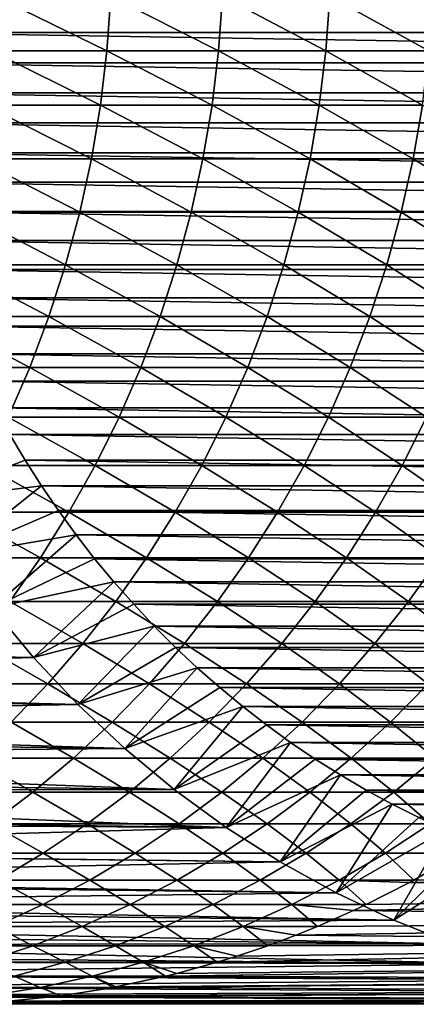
# Model space of a CAD drawing. Header units: metres. Extents: x -24 to 236, y -24 to 24.
# Tile 310 of 316: x 221.06 to 224.42, y -9 to -0.66. Entities that reach past the tile are written whole.
import ezdxf

# ---------------------------------------------------------------- set-up
doc = ezdxf.new("R2010")
doc.units = ezdxf.units.M
doc.layers.add('solid_10392024', color=7, linetype='CONTINUOUS')

msp = doc.modelspace()

# ---------------------------------------------------------------- linework, layer by layer
at = {"layer": 'solid_10392024'}
for points in [[(220.822815, -0.925854, 317.13382), (221.802673, -0.925853, 314.815216), (220.855713, -0.463311, 317.14801)], [(221.802673, -0.925853, 314.815216), (221.835785, -0.46331, 314.828857), (220.855713, -0.463311, 317.14801)], [(221.802673, -0.925853, 314.815216), (222.746979, -0.925851, 312.473022), (221.835785, -0.46331, 314.828857)], [(222.746979, -0.925851, 312.473022), (222.780319, -0.463309, 312.486115), (221.835785, -0.46331, 314.828857)], [(222.746979, -0.925851, 312.473022), (223.655426, -0.92585, 310.108063), (222.780319, -0.463309, 312.486115)], [(223.655426, -0.92585, 310.108063), (223.68898, -0.463309, 310.120605), (222.780319, -0.463309, 312.486115)], [(223.655426, -0.92585, 310.108063), (224.52771, -0.925851, 307.721252), (223.68898, -0.463309, 310.120605)], [(224.52771, -0.925851, 307.721252), (224.561462, -0.463309, 307.733246), (223.68898, -0.463309, 310.120605)], [(235.749664, -0.771635, 262.614258), (219.90744, -0.771635, 258.664337), (219.887833, -0.514985, 258.659454)], [(235.769272, -0.514985, 262.619141), (235.749664, -0.771635, 262.614258), (219.887833, -0.514985, 258.659454)], [(235.722229, -1.027746, 262.607422), (219.934875, -1.027746, 258.671204), (219.90744, -0.771635, 258.664337)], [(235.749664, -0.771635, 262.614258), (235.722229, -1.027746, 262.607422), (219.90744, -0.771635, 258.664337)], [(220.768097, -1.385937, 317.110199), (221.747559, -1.385935, 314.792542), (220.822815, -0.925854, 317.13382)], [(221.747559, -1.385935, 314.792542), (221.802673, -0.925853, 314.815216), (220.822815, -0.925854, 317.13382)], [(221.747559, -1.385935, 314.792542), (222.691498, -1.385933, 312.451263), (221.802673, -0.925853, 314.815216)], [(222.691498, -1.385933, 312.451263), (222.746979, -0.925851, 312.473022), (221.802673, -0.925853, 314.815216)], [(222.691498, -1.385933, 312.451263), (223.599594, -1.385931, 310.087219), (222.746979, -0.925851, 312.473022)], [(223.599594, -1.385931, 310.087219), (223.655426, -0.92585, 310.108063), (222.746979, -0.925851, 312.473022)], [(223.599594, -1.385931, 310.087219), (224.471542, -1.385932, 307.701324), (223.655426, -0.92585, 310.108063)], [(224.471542, -1.385932, 307.701324), (224.52771, -0.925851, 307.721252), (223.655426, -0.92585, 310.108063)], [(235.687027, -1.282684, 262.598633), (219.970078, -1.282684, 258.679962), (219.934875, -1.027746, 258.671204)], [(235.722229, -1.027746, 262.607422), (235.687027, -1.282684, 262.598633), (219.934875, -1.027746, 258.671204)], [(235.644043, -1.536533, 262.587921), (220.013062, -1.536533, 258.690674), (219.970078, -1.282684, 258.679962)], [(235.687027, -1.282684, 262.598633), (235.644043, -1.536533, 262.587921), (219.970078, -1.282684, 258.679962)], [(220.691666, -1.842338, 317.07724), (221.670593, -1.842335, 314.760864), (220.768097, -1.385937, 317.110199)], [(221.670593, -1.842335, 314.760864), (221.747559, -1.385935, 314.792542), (220.768097, -1.385937, 317.110199)], [(221.670593, -1.842335, 314.760864), (222.614014, -1.842332, 312.420837), (221.747559, -1.385935, 314.792542)], [(222.614014, -1.842332, 312.420837), (222.691498, -1.385933, 312.451263), (221.747559, -1.385935, 314.792542)], [(222.614014, -1.842332, 312.420837), (223.521622, -1.84233, 310.058075), (222.691498, -1.385933, 312.451263)], [(223.521622, -1.84233, 310.058075), (223.599594, -1.385931, 310.087219), (222.691498, -1.385933, 312.451263)], [(223.521622, -1.84233, 310.058075), (224.393112, -1.842331, 307.673462), (223.599594, -1.385931, 310.087219)], [(224.393112, -1.842331, 307.673462), (224.471542, -1.385932, 307.701324), (223.599594, -1.385931, 310.087219)], [(224.393112, -1.842331, 307.673462), (225.228226, -1.842334, 305.267853), (224.471542, -1.385932, 307.701324)], [(235.593353, -1.788836, 262.575287), (220.063751, -1.788836, 258.703339), (220.013062, -1.536533, 258.690674)], [(235.644043, -1.536533, 262.587921), (235.593353, -1.788836, 262.575287), (220.013062, -1.536533, 258.690674)], [(235.535019, -2.039222, 262.56073), (220.122086, -2.039222, 258.717865), (220.063751, -1.788836, 258.703339)], [(235.593353, -1.788836, 262.575287), (235.535019, -2.039222, 262.56073), (220.063751, -1.788836, 258.703339)], [(220.59375, -2.293843, 317.035004), (221.571976, -2.29384, 314.720245), (220.691666, -1.842338, 317.07724)], [(221.571976, -2.29384, 314.720245), (221.670593, -1.842335, 314.760864), (220.691666, -1.842338, 317.07724)], [(221.571976, -2.29384, 314.720245), (222.51474, -2.293835, 312.381897), (221.670593, -1.842335, 314.760864)], [(222.51474, -2.293835, 312.381897), (222.614014, -1.842332, 312.420837), (221.670593, -1.842335, 314.760864)], [(222.51474, -2.293835, 312.381897), (223.421722, -2.293833, 310.020752), (222.614014, -1.842332, 312.420837)], [(223.421722, -2.293833, 310.020752), (223.521622, -1.84233, 310.058075), (222.614014, -1.842332, 312.420837)], [(223.421722, -2.293833, 310.020752), (224.292618, -2.293835, 307.637787), (223.521622, -1.84233, 310.058075)], [(224.292618, -2.293835, 307.637787), (224.393112, -1.842331, 307.673462), (223.521622, -1.84233, 310.058075)], [(224.292618, -2.293835, 307.637787), (225.127167, -2.293839, 305.233795), (224.393112, -1.842331, 307.673462)], [(225.127167, -2.293839, 305.233795), (225.228226, -1.842334, 305.267853), (224.393112, -1.842331, 307.673462)], [(235.469055, -2.287723, 262.544312), (220.188049, -2.287723, 258.734314), (220.122086, -2.039222, 258.717865)], [(235.535019, -2.039222, 262.56073), (235.469055, -2.287723, 262.544312), (220.122086, -2.039222, 258.717865)], [(235.395584, -2.533834, 262.52597), (220.26152, -2.533834, 258.752625), (220.188049, -2.287723, 258.734314)], [(235.469055, -2.287723, 262.544312), (235.395584, -2.533834, 262.52597), (220.188049, -2.287723, 258.734314)], [(220.474594, -2.739253, 316.983612), (221.451996, -2.739249, 314.670837), (220.59375, -2.293843, 317.035004)], [(221.451996, -2.739249, 314.670837), (221.571976, -2.29384, 314.720245), (220.59375, -2.293843, 317.035004)], [(221.451996, -2.739249, 314.670837), (222.393951, -2.739244, 312.334473), (221.571976, -2.29384, 314.720245)], [(222.393951, -2.739244, 312.334473), (222.51474, -2.293835, 312.381897), (221.571976, -2.29384, 314.720245)], [(222.393951, -2.739244, 312.334473), (223.300171, -2.739241, 309.975342), (222.51474, -2.293835, 312.381897)], [(223.300171, -2.739241, 309.975342), (223.421722, -2.293833, 310.020752), (222.51474, -2.293835, 312.381897)], [(223.300171, -2.739241, 309.975342), (224.170334, -2.739244, 307.59436), (223.421722, -2.293833, 310.020752)], [(224.170334, -2.739244, 307.59436), (224.292618, -2.293835, 307.637787), (223.421722, -2.293833, 310.020752)], [(224.170334, -2.739244, 307.59436), (225.004196, -2.739248, 305.192352), (224.292618, -2.293835, 307.637787)], [(225.004196, -2.739248, 305.192352), (225.127167, -2.293839, 305.233795), (224.292618, -2.293835, 307.637787)], [(235.314575, -2.777695, 262.505768), (220.342529, -2.777695, 258.772827), (220.26152, -2.533834, 258.752625)], [(235.395584, -2.533834, 262.52597), (235.314575, -2.777695, 262.505768), (220.26152, -2.533834, 258.752625)], [(220.334534, -3.177385, 316.923187), (221.310928, -3.177381, 314.612762), (220.474594, -2.739253, 316.983612)], [(221.310928, -3.177381, 314.612762), (221.451996, -2.739249, 314.670837), (220.474594, -2.739253, 316.983612)], [(221.310928, -3.177381, 314.612762), (222.251953, -3.177374, 312.278748), (221.451996, -2.739249, 314.670837)], [(222.251953, -3.177374, 312.278748), (222.393951, -2.739244, 312.334473), (221.451996, -2.739249, 314.670837)], [(222.251953, -3.177374, 312.278748), (223.157272, -3.177371, 309.921967), (222.393951, -2.739244, 312.334473)], [(223.157272, -3.177371, 309.921967), (223.300171, -2.739241, 309.975342), (222.393951, -2.739244, 312.334473)], [(223.157272, -3.177371, 309.921967), (224.026581, -3.177374, 307.543304), (223.300171, -2.739241, 309.975342)], [(224.026581, -3.177374, 307.543304), (224.170334, -2.739244, 307.59436), (223.300171, -2.739241, 309.975342)], [(224.026581, -3.177374, 307.543304), (224.85965, -3.177379, 305.143646), (224.170334, -2.739244, 307.59436)], [(224.85965, -3.177379, 305.143646), (225.004196, -2.739248, 305.192352), (224.170334, -2.739244, 307.59436)], [(235.226242, -3.018654, 262.483765), (220.430862, -3.018654, 258.794861), (220.342529, -2.777695, 258.772827)], [(235.314575, -2.777695, 262.505768), (235.226242, -3.018654, 262.483765), (220.342529, -2.777695, 258.772827)], [(235.1306, -3.256593, 262.4599), (220.526505, -3.256593, 258.818695), (220.430862, -3.018654, 258.794861)], [(235.226242, -3.018654, 262.483765), (235.1306, -3.256593, 262.4599), (220.430862, -3.018654, 258.794861)], [(220.17392, -3.607074, 316.853912), (221.149185, -3.607069, 314.546173), (220.334534, -3.177385, 316.923187)], [(221.149185, -3.607069, 314.546173), (221.310928, -3.177381, 314.612762), (220.334534, -3.177385, 316.923187)], [(221.149185, -3.607069, 314.546173), (222.089127, -3.607062, 312.214844), (221.310928, -3.177381, 314.612762)], [(222.089127, -3.607062, 312.214844), (222.251953, -3.177374, 312.278748), (221.310928, -3.177381, 314.612762)], [(222.089127, -3.607062, 312.214844), (222.993408, -3.607058, 309.860748), (222.251953, -3.177374, 312.278748)], [(222.993408, -3.607058, 309.860748), (223.157272, -3.177371, 309.921967), (222.251953, -3.177374, 312.278748)], [(222.993408, -3.607058, 309.860748), (223.861755, -3.607061, 307.484772), (223.157272, -3.177371, 309.921967)], [(223.861755, -3.607061, 307.484772), (224.026581, -3.177374, 307.543304), (223.157272, -3.177371, 309.921967)], [(223.861755, -3.607061, 307.484772), (224.693878, -3.607067, 305.087799), (224.026581, -3.177374, 307.543304)], [(224.693878, -3.607067, 305.087799), (224.85965, -3.177379, 305.143646), (224.026581, -3.177374, 307.543304)], [(235.027756, -3.491357, 262.434265), (220.629349, -3.491357, 258.84433), (220.526505, -3.256593, 258.818695)], [(235.1306, -3.256593, 262.4599), (235.027756, -3.491357, 262.434265), (220.526505, -3.256593, 258.818695)], [(234.917816, -3.722631, 262.40686), (220.739288, -3.722631, 258.871765), (220.629349, -3.491357, 258.84433)], [(235.027756, -3.491357, 262.434265), (234.917816, -3.722631, 262.40686), (220.629349, -3.491357, 258.84433)], [(220.967178, -4.027173, 314.471252), (221.149185, -3.607069, 314.546173), (220.17392, -3.607074, 316.853912)], [(220.967178, -4.027173, 314.471252), (221.905899, -4.027165, 312.142944), (221.149185, -3.607069, 314.546173)], [(221.905899, -4.027165, 312.142944), (222.089127, -3.607062, 312.214844), (221.149185, -3.607069, 314.546173)], [(221.905899, -4.027165, 312.142944), (222.809036, -4.027161, 309.79187), (222.089127, -3.607062, 312.214844)], [(222.809036, -4.027161, 309.79187), (222.993408, -3.607058, 309.860748), (222.089127, -3.607062, 312.214844)], [(222.809036, -4.027161, 309.79187), (223.67627, -4.027164, 307.418884), (222.993408, -3.607058, 309.860748)], [(223.67627, -4.027164, 307.418884), (223.861755, -3.607061, 307.484772), (222.993408, -3.607058, 309.860748)], [(223.67627, -4.027164, 307.418884), (224.507355, -4.027171, 305.024933), (223.861755, -3.607061, 307.484772)], [(224.507355, -4.027171, 305.024933), (224.693878, -3.607067, 305.087799), (223.861755, -3.607061, 307.484772)], [(234.800766, -3.95046, 262.377686), (220.856339, -3.95046, 258.90094), (220.739288, -3.722631, 258.871765)], [(234.917816, -3.722631, 262.40686), (234.800766, -3.95046, 262.377686), (220.739288, -3.722631, 258.871765)], [(234.676971, -4.174152, 262.346802), (220.980133, -4.174152, 258.931793), (220.856339, -3.95046, 258.90094)], [(234.800766, -3.95046, 262.377686), (234.676971, -4.174152, 262.346802), (220.856339, -3.95046, 258.90094)], [(220.765396, -4.436576, 314.388184), (221.702774, -4.436568, 312.063232), (220.967178, -4.027173, 314.471252)], [(221.702774, -4.436568, 312.063232), (221.905899, -4.027165, 312.142944), (220.967178, -4.027173, 314.471252)], [(221.702774, -4.436568, 312.063232), (222.604614, -4.436563, 309.715485), (221.905899, -4.027165, 312.142944)], [(222.604614, -4.436563, 309.715485), (222.809036, -4.027161, 309.79187), (221.905899, -4.027165, 312.142944)], [(222.604614, -4.436563, 309.715485), (223.470642, -4.436566, 307.345886), (222.809036, -4.027161, 309.79187)], [(223.470642, -4.436566, 307.345886), (223.67627, -4.027164, 307.418884), (222.809036, -4.027161, 309.79187)], [(223.470642, -4.436566, 307.345886), (224.300568, -4.436574, 304.955261), (223.67627, -4.027164, 307.418884)], [(224.300568, -4.436574, 304.955261), (224.507355, -4.027171, 305.024933), (223.67627, -4.027164, 307.418884)], [(224.300568, -4.436574, 304.955261), (225.094162, -4.436579, 302.544556), (224.507355, -4.027171, 305.024933)], [(221.110718, -4.393771, 258.964355), (220.210342, -4.737862, 259.564362), (220.980133, -4.174152, 258.931793)], [(234.546387, -4.393771, 262.31424), (221.110718, -4.393771, 258.964355), (220.980133, -4.174152, 258.931793)], [(234.676971, -4.174152, 262.346802), (234.546387, -4.393771, 262.31424), (220.980133, -4.174152, 258.931793)], [(221.24791, -4.609014, 258.998566), (220.210342, -4.737862, 259.564362), (221.110718, -4.393771, 258.964355)], [(234.40921, -4.609014, 262.28006), (221.24791, -4.609014, 258.998566), (221.110718, -4.393771, 258.964355)], [(234.546387, -4.393771, 262.31424), (234.40921, -4.609014, 262.28006), (221.110718, -4.393771, 258.964355)], [(220.544373, -4.834191, 314.29718), (221.48027, -4.834181, 311.975891), (220.765396, -4.436576, 314.388184)], [(221.48027, -4.834181, 311.975891), (221.702774, -4.436568, 312.063232), (220.765396, -4.436576, 314.388184)], [(221.48027, -4.834181, 311.975891), (222.380722, -4.834176, 309.631836), (221.702774, -4.436568, 312.063232)], [(222.380722, -4.834176, 309.631836), (222.604614, -4.436563, 309.715485), (221.702774, -4.436568, 312.063232)], [(222.380722, -4.834176, 309.631836), (223.245407, -4.83418, 307.2659), (222.604614, -4.436563, 309.715485)], [(223.245407, -4.83418, 307.2659), (223.470642, -4.436566, 307.345886), (222.604614, -4.436563, 309.715485)], [(223.245407, -4.83418, 307.2659), (224.074066, -4.834188, 304.878937), (223.470642, -4.436566, 307.345886)], [(224.074066, -4.834188, 304.878937), (224.300568, -4.436574, 304.955261), (223.470642, -4.436566, 307.345886)], [(224.074066, -4.834188, 304.878937), (224.86647, -4.834194, 302.471893), (224.300568, -4.436574, 304.955261)], [(224.86647, -4.834194, 302.471893), (225.094162, -4.436579, 302.544556), (224.300568, -4.436574, 304.955261)], [(221.24791, -4.609014, 258.998566), (220.507431, -5.199946, 259.638428), (220.210342, -4.737862, 259.564362)], [(221.391647, -4.819787, 259.034393), (220.507431, -5.199946, 259.638428), (221.24791, -4.609014, 258.998566)], [(234.265457, -4.819787, 262.244202), (221.391647, -4.819787, 259.034393), (221.24791, -4.609014, 258.998566)], [(234.40921, -4.609014, 262.28006), (234.265457, -4.819787, 262.244202), (221.24791, -4.609014, 258.998566)], [(220.304703, -5.21896, 314.198517), (221.238998, -5.21895, 311.881226), (220.544373, -4.834191, 314.29718)], [(221.541824, -5.025934, 259.071838), (220.507431, -5.199946, 259.638428), (221.391647, -4.819787, 259.034393)], [(221.238998, -5.21895, 311.881226), (221.48027, -4.834181, 311.975891), (220.544373, -4.834191, 314.29718)], [(221.238998, -5.21895, 311.881226), (222.137909, -5.218945, 309.541138), (221.48027, -4.834181, 311.975891)], [(234.11528, -5.025934, 262.206757), (221.541824, -5.025934, 259.071838), (221.391647, -4.819787, 259.034393)], [(234.265457, -4.819787, 262.244202), (234.11528, -5.025934, 262.206757), (221.391647, -4.819787, 259.034393)], [(222.137909, -5.218945, 309.541138), (222.380722, -4.834176, 309.631836), (221.48027, -4.834181, 311.975891)], [(222.137909, -5.218945, 309.541138), (223.001144, -5.218949, 307.179138), (222.380722, -4.834176, 309.631836)], [(223.001144, -5.218949, 307.179138), (223.245407, -4.83418, 307.2659), (222.380722, -4.834176, 309.631836)], [(223.001144, -5.218949, 307.179138), (223.828445, -5.218958, 304.796173), (223.245407, -4.83418, 307.2659)], [(223.828445, -5.218958, 304.796173), (224.074066, -4.834188, 304.878937), (223.245407, -4.83418, 307.2659)], [(223.828445, -5.218958, 304.796173), (224.619537, -5.218964, 302.393097), (224.074066, -4.834188, 304.878937)], [(224.619537, -5.218964, 302.393097), (224.86647, -4.834194, 302.471893), (224.074066, -4.834188, 304.878937)], [(221.541824, -5.025934, 259.071838), (220.831589, -5.642336, 259.719269), (220.507431, -5.199946, 259.638428)], [(221.698029, -5.226882, 259.110809), (220.831589, -5.642336, 259.719269), (221.541824, -5.025934, 259.071838)], [(233.959076, -5.226882, 262.167816), (221.698029, -5.226882, 259.110809), (221.541824, -5.025934, 259.071838)], [(234.11528, -5.025934, 262.206757), (233.959076, -5.226882, 262.167816), (221.541824, -5.025934, 259.071838)], [(220.979584, -5.589852, 311.779419), (221.238998, -5.21895, 311.881226), (220.304703, -5.21896, 314.198517)], [(221.860352, -5.422753, 259.151276), (220.831589, -5.642336, 259.719269), (221.698029, -5.226882, 259.110809)], [(220.979584, -5.589852, 311.779419), (221.876862, -5.589846, 309.443604), (221.238998, -5.21895, 311.881226)], [(221.876862, -5.589846, 309.443604), (222.137909, -5.218945, 309.541138), (221.238998, -5.21895, 311.881226)], [(233.796753, -5.422753, 262.12735), (221.860352, -5.422753, 259.151276), (221.698029, -5.226882, 259.110809)], [(233.959076, -5.226882, 262.167816), (233.796753, -5.422753, 262.12735), (221.698029, -5.226882, 259.110809)], [(221.876862, -5.589846, 309.443604), (222.738541, -5.58985, 307.085907), (222.137909, -5.218945, 309.541138)], [(222.738541, -5.58985, 307.085907), (223.001144, -5.218949, 307.179138), (222.137909, -5.218945, 309.541138)], [(222.738541, -5.58985, 307.085907), (223.564362, -5.58986, 304.707184), (223.001144, -5.218949, 307.179138)], [(223.564362, -5.58986, 304.707184), (223.828445, -5.218958, 304.796173), (223.001144, -5.218949, 307.179138)], [(223.564362, -5.58986, 304.707184), (224.354065, -5.589866, 302.30835), (223.828445, -5.218958, 304.796173)], [(224.354065, -5.589866, 302.30835), (224.619537, -5.218964, 302.393097), (223.828445, -5.218958, 304.796173)], [(224.354065, -5.589866, 302.30835), (225.107407, -5.589866, 299.89035), (224.619537, -5.218964, 302.393097)], [(221.860352, -5.422753, 259.151276), (221.181442, -6.063202, 259.806488), (220.831589, -5.642336, 259.719269)], [(222.028488, -5.613193, 259.193176), (221.181442, -6.063202, 259.806488), (221.860352, -5.422753, 259.151276)], [(233.628616, -5.613193, 262.085419), (222.028488, -5.613193, 259.193176), (221.860352, -5.422753, 259.151276)], [(233.796753, -5.422753, 262.12735), (233.628616, -5.613193, 262.085419), (221.860352, -5.422753, 259.151276)], [(220.831589, -5.642336, 259.719269), (221.181442, -6.063202, 259.806488), (213.733765, -5.925337, 289.16864)], [(220.702728, -5.9459, 311.670746), (221.598251, -5.945894, 309.339508), (220.979584, -5.589852, 311.779419)], [(221.598251, -5.945894, 309.339508), (221.876862, -5.589846, 309.443604), (220.979584, -5.589852, 311.779419)], [(222.202515, -5.798268, 259.236572), (221.181442, -6.063202, 259.806488), (222.028488, -5.613193, 259.193176)], [(221.598251, -5.945894, 309.339508), (222.458267, -5.945899, 306.986359), (221.876862, -5.589846, 309.443604)], [(222.458267, -5.945899, 306.986359), (222.738541, -5.58985, 307.085907), (221.876862, -5.589846, 309.443604)], [(233.45459, -5.798268, 262.042023), (222.202515, -5.798268, 259.236572), (222.028488, -5.613193, 259.193176)], [(233.628616, -5.613193, 262.085419), (233.45459, -5.798268, 262.042023), (222.028488, -5.613193, 259.193176)], [(222.458267, -5.945899, 306.986359), (223.282516, -5.945909, 304.612213), (222.738541, -5.58985, 307.085907)], [(223.282516, -5.945909, 304.612213), (223.564362, -5.58986, 304.707184), (222.738541, -5.58985, 307.085907)], [(223.282516, -5.945909, 304.612213), (224.070724, -5.945916, 302.217926), (223.564362, -5.58986, 304.707184)], [(224.070724, -5.945916, 302.217926), (224.354065, -5.589866, 302.30835), (223.564362, -5.58986, 304.707184)], [(224.070724, -5.945916, 302.217926), (224.822662, -5.945916, 299.804474), (224.354065, -5.589866, 302.30835)], [(224.822662, -5.945916, 299.804474), (225.107407, -5.589866, 299.89035), (224.354065, -5.589866, 302.30835)], [(222.202515, -5.798268, 259.236572), (221.555954, -6.461252, 259.899872), (221.181442, -6.063202, 259.806488)], [(222.382095, -5.977628, 259.281342), (221.555954, -6.461252, 259.899872), (222.202515, -5.798268, 259.236572)], [(233.275009, -5.977628, 261.997253), (222.382095, -5.977628, 259.281342), (222.202515, -5.798268, 259.236572)], [(233.45459, -5.798268, 262.042023), (233.275009, -5.977628, 261.997253), (222.202515, -5.798268, 259.236572)], [(221.181442, -6.063202, 259.806488), (213.770279, -5.968103, 289.177795), (213.733765, -5.925337, 289.16864)], [(221.181442, -6.063202, 259.806488), (214.038666, -6.266543, 289.245056), (213.770279, -5.968103, 289.177795)], [(220.409149, -6.28615, 311.555542), (221.302826, -6.286143, 309.229156), (220.702728, -5.9459, 311.670746)], [(221.302826, -6.286143, 309.229156), (221.598251, -5.945894, 309.339508), (220.702728, -5.9459, 311.670746)], [(221.302826, -6.286143, 309.229156), (222.161087, -6.286149, 306.880829), (221.598251, -5.945894, 309.339508)], [(222.566879, -6.150914, 259.327423), (221.555954, -6.461252, 259.899872), (222.382095, -5.977628, 259.281342)], [(222.161087, -6.286149, 306.880829), (222.458267, -5.945899, 306.986359), (221.598251, -5.945894, 309.339508)], [(222.161087, -6.286149, 306.880829), (222.983658, -6.286159, 304.511505), (222.458267, -5.945899, 306.986359)], [(233.090225, -6.150914, 261.951202), (222.566879, -6.150914, 259.327423), (222.382095, -5.977628, 259.281342)], [(233.275009, -5.977628, 261.997253), (233.090225, -6.150914, 261.951202), (222.382095, -5.977628, 259.281342)], [(222.983658, -6.286159, 304.511505), (223.282516, -5.945909, 304.612213), (222.458267, -5.945899, 306.986359)], [(222.983658, -6.286159, 304.511505), (223.770279, -6.286166, 302.12204), (223.282516, -5.945909, 304.612213)], [(223.770279, -6.286166, 302.12204), (224.070724, -5.945916, 302.217926), (223.282516, -5.945909, 304.612213)], [(223.770279, -6.286166, 302.12204), (224.520721, -6.286166, 299.713409), (224.070724, -5.945916, 302.217926)], [(224.520721, -6.286166, 299.713409), (224.822662, -5.945916, 299.804474), (224.070724, -5.945916, 302.217926)], [(221.181442, -6.063202, 259.806488), (221.555954, -6.461252, 259.899872), (214.038666, -6.266543, 289.245056)], [(222.566879, -6.150914, 259.327423), (221.953323, -6.834593, 259.998932), (221.555954, -6.461252, 259.899872)], [(222.756927, -6.318205, 259.374817), (221.953323, -6.834593, 259.998932), (222.566879, -6.150914, 259.327423)], [(232.900177, -6.318205, 261.903809), (222.756927, -6.318205, 259.374817), (222.566879, -6.150914, 259.327423)], [(233.090225, -6.150914, 261.951202), (232.900177, -6.318205, 261.903809), (222.566879, -6.150914, 259.327423)], [(221.555954, -6.461252, 259.899872), (214.131744, -6.363961, 289.268372), (214.038666, -6.266543, 289.245056)], [(220.991379, -6.609689, 309.112793), (221.302826, -6.286143, 309.229156), (220.409149, -6.28615, 311.555542)], [(220.991379, -6.609689, 309.112793), (221.847778, -6.609695, 306.769562), (221.302826, -6.286143, 309.229156)], [(221.847778, -6.609695, 306.769562), (222.161087, -6.286149, 306.880829), (221.302826, -6.286143, 309.229156)], [(221.847778, -6.609695, 306.769562), (222.668579, -6.609706, 304.405334), (222.161087, -6.286149, 306.880829)], [(222.951904, -6.47919, 259.423431), (221.953323, -6.834593, 259.998932), (222.756927, -6.318205, 259.374817)], [(222.668579, -6.609706, 304.405334), (222.983658, -6.286159, 304.511505), (222.161087, -6.286149, 306.880829)], [(222.668579, -6.609706, 304.405334), (223.453537, -6.609714, 302.020966), (222.983658, -6.286159, 304.511505)], [(232.7052, -6.47919, 261.855194), (222.951904, -6.47919, 259.423431), (222.756927, -6.318205, 259.374817)], [(232.900177, -6.318205, 261.903809), (232.7052, -6.47919, 261.855194), (222.756927, -6.318205, 259.374817)], [(223.453537, -6.609714, 302.020966), (223.770279, -6.286166, 302.12204), (222.983658, -6.286159, 304.511505)], [(223.453537, -6.609714, 302.020966), (224.202408, -6.609713, 299.617371), (223.770279, -6.286166, 302.12204)], [(224.202408, -6.609713, 299.617371), (224.520721, -6.286166, 299.713409), (223.770279, -6.286166, 302.12204)], [(224.202408, -6.609713, 299.617371), (224.914917, -6.609706, 297.195496), (224.520721, -6.286166, 299.713409)], [(221.555954, -6.461252, 259.899872), (214.360229, -6.591098, 289.325623), (214.131744, -6.363961, 289.268372)], [(221.555954, -6.461252, 259.899872), (221.953323, -6.834593, 259.998932), (214.360229, -6.591098, 289.325623)], [(222.951904, -6.47919, 259.423431), (222.372437, -7.182171, 260.103424), (221.953323, -6.834593, 259.998932)], [(223.151932, -6.633965, 259.473297), (222.372437, -7.182171, 260.103424), (222.951904, -6.47919, 259.423431)], [(232.505173, -6.633965, 261.805328), (223.151932, -6.633965, 259.473297), (222.951904, -6.47919, 259.423431)], [(232.7052, -6.47919, 261.855194), (232.505173, -6.633965, 261.805328), (222.951904, -6.47919, 259.423431)], [(221.953323, -6.834593, 259.998932), (214.515717, -6.736597, 289.364594), (214.360229, -6.591098, 289.325623)], [(220.664719, -6.915672, 308.990753), (221.519165, -6.915679, 306.652863), (220.991379, -6.609689, 309.112793)], [(221.519165, -6.915679, 306.652863), (221.847778, -6.609695, 306.769562), (220.991379, -6.609689, 309.112793)], [(221.519165, -6.915679, 306.652863), (222.33812, -6.91569, 304.293976), (221.847778, -6.609695, 306.769562)], [(222.33812, -6.91569, 304.293976), (222.668579, -6.609706, 304.405334), (221.847778, -6.609695, 306.769562)], [(222.33812, -6.91569, 304.293976), (223.121338, -6.915698, 301.914948), (222.668579, -6.609706, 304.405334)], [(223.356445, -6.782108, 259.524292), (222.372437, -7.182171, 260.103424), (223.151932, -6.633965, 259.473297)], [(223.121338, -6.915698, 301.914948), (223.453537, -6.609714, 302.020966), (222.668579, -6.609706, 304.405334)], [(223.121338, -6.915698, 301.914948), (223.868546, -6.915698, 299.516693), (223.453537, -6.609714, 302.020966)], [(232.300659, -6.782108, 261.754333), (223.356445, -6.782108, 259.524292), (223.151932, -6.633965, 259.473297)], [(232.505173, -6.633965, 261.805328), (232.300659, -6.782108, 261.754333), (223.151932, -6.633965, 259.473297)], [(223.868546, -6.915698, 299.516693), (224.202408, -6.609713, 299.617371), (223.453537, -6.609714, 302.020966)], [(223.868546, -6.915698, 299.516693), (224.579498, -6.91569, 297.100128), (224.202408, -6.609713, 299.617371)], [(224.579498, -6.91569, 297.100128), (224.914917, -6.609706, 297.195496), (224.202408, -6.609713, 299.617371)], [(221.953323, -6.834593, 259.998932), (214.697571, -6.898139, 289.410187), (214.515717, -6.736597, 289.364594)], [(221.953323, -6.834593, 259.998932), (222.372437, -7.182171, 260.103424), (214.697571, -6.898139, 289.410187)], [(223.356445, -6.782108, 259.524292), (222.811386, -7.502415, 260.212891), (222.372437, -7.182171, 260.103424)], [(223.565292, -6.923493, 259.576355), (222.811386, -7.502415, 260.212891), (223.356445, -6.782108, 259.524292)], [(232.091812, -6.923493, 261.702271), (223.565292, -6.923493, 259.576355), (223.356445, -6.782108, 259.524292)], [(232.300659, -6.782108, 261.754333), (232.091812, -6.923493, 261.702271), (223.356445, -6.782108, 259.524292)], [(222.372437, -7.182171, 260.103424), (214.920822, -7.084651, 289.466125), (214.697571, -6.898139, 289.410187)], [(220.323715, -7.20328, 308.863342), (221.176132, -7.203286, 306.531067), (220.664719, -6.915672, 308.990753)], [(221.176132, -7.203286, 306.531067), (221.519165, -6.915679, 306.652863), (220.664719, -6.915672, 308.990753)], [(221.176132, -7.203286, 306.531067), (221.993164, -7.203298, 304.177734), (221.519165, -6.915679, 306.652863)], [(221.993164, -7.203298, 304.177734), (222.33812, -6.91569, 304.293976), (221.519165, -6.915679, 306.652863)], [(221.993164, -7.203298, 304.177734), (222.774551, -7.203306, 301.80426), (222.33812, -6.91569, 304.293976)], [(222.774551, -7.203306, 301.80426), (223.121338, -6.915698, 301.914948), (222.33812, -6.91569, 304.293976)], [(222.774551, -7.203306, 301.80426), (223.520035, -7.203306, 299.41156), (223.121338, -6.915698, 301.914948)], [(223.520035, -7.203306, 299.41156), (223.868546, -6.915698, 299.516693), (223.121338, -6.915698, 301.914948)], [(223.520035, -7.203306, 299.41156), (224.22937, -7.203298, 297.000549), (223.868546, -6.915698, 299.516693)], [(224.22937, -7.203298, 297.000549), (224.579498, -6.91569, 297.100128), (223.868546, -6.915698, 299.516693)], [(224.22937, -7.203298, 297.000549), (224.902283, -7.203287, 294.572144), (224.579498, -6.91569, 297.100128)], [(223.778397, -7.058077, 259.629486), (222.811386, -7.502415, 260.212891), (223.565292, -6.923493, 259.576355)], [(231.878708, -7.058077, 261.649139), (223.778397, -7.058077, 259.629486), (223.565292, -6.923493, 259.576355)], [(232.091812, -6.923493, 261.702271), (231.878708, -7.058077, 261.649139), (223.565292, -6.923493, 259.576355)], [(222.372437, -7.182171, 260.103424), (215.04982, -7.186852, 289.498474), (214.920822, -7.084651, 289.466125)], [(223.778397, -7.058077, 259.629486), (223.268646, -7.794203, 260.326874), (222.811386, -7.502415, 260.212891)], [(223.995438, -7.185663, 259.683594), (223.268646, -7.794203, 260.326874), (223.778397, -7.058077, 259.629486)], [(231.661667, -7.185663, 261.595001), (223.995438, -7.185663, 259.683594), (223.778397, -7.058077, 259.629486)], [(231.878708, -7.058077, 261.649139), (231.661667, -7.185663, 261.595001), (223.778397, -7.058077, 259.629486)], [(222.372437, -7.182171, 260.103424), (222.811386, -7.502415, 260.212891), (215.04982, -7.186852, 289.498474)], [(222.811386, -7.502415, 260.212891), (215.345581, -7.406854, 289.572601), (215.04982, -7.186852, 289.498474)], [(220.819595, -7.471754, 306.404449), (221.176132, -7.203286, 306.531067), (220.323715, -7.20328, 308.863342)], [(220.819595, -7.471754, 306.404449), (221.634613, -7.471766, 304.056915), (221.176132, -7.203286, 306.531067)], [(221.634613, -7.471766, 304.056915), (221.993164, -7.203298, 304.177734), (221.176132, -7.203286, 306.531067)], [(221.634613, -7.471766, 304.056915), (222.414108, -7.471775, 301.689209), (221.993164, -7.203298, 304.177734)], [(222.414108, -7.471775, 301.689209), (222.774551, -7.203306, 301.80426), (221.993164, -7.203298, 304.177734)], [(222.414108, -7.471775, 301.689209), (223.157791, -7.471775, 299.302307), (222.774551, -7.203306, 301.80426)], [(223.157791, -7.471775, 299.302307), (223.520035, -7.203306, 299.41156), (222.774551, -7.203306, 301.80426)], [(223.157791, -7.471775, 299.302307), (223.865433, -7.471766, 296.897064), (223.520035, -7.203306, 299.41156)], [(224.216507, -7.306292, 259.738708), (223.268646, -7.794203, 260.326874), (223.995438, -7.185663, 259.683594)], [(223.865433, -7.471766, 296.897064), (224.22937, -7.203298, 297.000549), (223.520035, -7.203306, 299.41156)], [(223.865433, -7.471766, 296.897064), (224.536774, -7.471754, 294.474396), (224.22937, -7.203298, 297.000549)], [(231.440613, -7.306292, 261.539886), (224.216507, -7.306292, 259.738708), (223.995438, -7.185663, 259.683594)], [(231.661667, -7.185663, 261.595001), (231.440613, -7.306292, 261.539886), (223.995438, -7.185663, 259.683594)], [(224.536774, -7.471754, 294.474396), (224.902283, -7.203287, 294.572144), (224.22937, -7.203298, 297.000549)], [(224.216507, -7.306292, 259.738708), (223.742599, -8.056499, 260.445038), (223.268646, -7.794203, 260.326874)], [(224.440903, -7.419598, 259.794678), (223.742599, -8.056499, 260.445038), (224.216507, -7.306292, 259.738708)], [(231.216202, -7.419598, 261.483948), (224.440903, -7.419598, 259.794678), (224.216507, -7.306292, 259.738708)], [(231.440613, -7.306292, 261.539886), (231.216202, -7.419598, 261.483948), (224.216507, -7.306292, 259.738708)], [(222.811386, -7.502415, 260.212891), (215.416031, -7.456468, 289.59024), (215.345581, -7.406854, 289.572601)], [(224.668701, -7.525594, 259.851471), (223.742599, -8.056499, 260.445038), (224.440903, -7.419598, 259.794678)], [(222.811386, -7.502415, 260.212891), (215.788422, -7.702031, 289.683594), (215.416031, -7.456468, 289.59024)], [(222.811386, -7.502415, 260.212891), (223.268646, -7.794203, 260.326874), (215.788422, -7.702031, 289.683594)], [(220.450485, -7.720368, 306.273376), (221.263443, -7.720381, 303.931824), (220.819595, -7.471754, 306.404449)], [(221.263443, -7.720381, 303.931824), (221.634613, -7.471766, 304.056915), (220.819595, -7.471754, 306.404449)], [(221.263443, -7.720381, 303.931824), (222.040955, -7.72039, 301.570129), (221.634613, -7.471766, 304.056915)], [(222.040955, -7.72039, 301.570129), (222.414108, -7.471775, 301.689209), (221.634613, -7.471766, 304.056915)], [(222.040955, -7.72039, 301.570129), (222.782791, -7.72039, 299.189178), (222.414108, -7.471775, 301.689209)], [(222.782791, -7.72039, 299.189178), (223.157791, -7.471775, 299.302307), (222.414108, -7.471775, 301.689209)], [(222.782791, -7.72039, 299.189178), (223.488693, -7.720381, 296.789917), (223.157791, -7.471775, 299.302307)], [(223.488693, -7.720381, 296.789917), (223.865433, -7.471766, 296.897064), (223.157791, -7.471775, 299.302307)], [(223.488693, -7.720381, 296.789917), (224.158371, -7.720368, 294.37323), (223.865433, -7.471766, 296.897064)], [(224.158371, -7.720368, 294.37323), (224.536774, -7.471754, 294.474396), (223.865433, -7.471766, 296.897064)], [(224.158371, -7.720368, 294.37323), (224.791595, -7.720362, 291.940033), (224.536774, -7.471754, 294.474396)], [(224.668701, -7.525594, 259.851471), (224.231049, -8.28811, 260.566833), (223.742599, -8.056499, 260.445038)], [(224.899567, -7.624155, 259.909027), (224.231049, -8.28811, 260.566833), (224.668701, -7.525594, 259.851471)], [(225.133362, -7.715197, 259.967316), (224.231049, -8.28811, 260.566833), (224.899567, -7.624155, 259.909027)], [(223.268646, -7.794203, 260.326874), (215.795227, -7.706271, 289.685303), (215.788422, -7.702031, 289.683594)], [(223.268646, -7.794203, 260.326874), (216.186417, -7.935597, 289.783325), (215.795227, -7.706271, 289.685303)], [(220.880615, -7.948482, 303.802826), (221.263443, -7.720381, 303.931824), (220.450485, -7.720368, 306.273376)], [(220.880615, -7.948482, 303.802826), (221.656113, -7.948491, 301.447296), (221.263443, -7.720381, 303.931824)], [(221.656113, -7.948491, 301.447296), (222.040955, -7.72039, 301.570129), (221.263443, -7.720381, 303.931824)], [(221.656113, -7.948491, 301.447296), (222.396027, -7.948491, 299.07254), (222.040955, -7.72039, 301.570129)], [(222.396027, -7.948491, 299.07254), (222.782791, -7.72039, 299.189178), (222.040955, -7.72039, 301.570129)], [(222.396027, -7.948491, 299.07254), (223.100113, -7.948482, 296.679413), (222.782791, -7.72039, 299.189178)], [(223.100113, -7.948482, 296.679413), (223.488693, -7.720381, 296.789917), (222.782791, -7.72039, 299.189178)], [(223.100113, -7.948482, 296.679413), (223.768112, -7.948469, 294.26889), (223.488693, -7.720381, 296.789917)], [(223.768112, -7.948469, 294.26889), (224.158371, -7.720368, 294.37323), (223.488693, -7.720381, 296.789917)], [(223.768112, -7.948469, 294.26889), (224.399734, -7.948462, 291.841797), (224.158371, -7.720368, 294.37323)], [(224.399734, -7.948462, 291.841797), (224.791595, -7.720362, 291.940033), (224.158371, -7.720368, 294.37323)], [(225.133362, -7.715197, 259.967316), (224.732742, -8.488417, 260.691925), (224.231049, -8.28811, 260.566833)], [(232.001389, -7.794203, 262.504211), (224.791595, -7.720362, 291.940033), (224.399734, -7.948462, 291.841797)], [(223.268646, -7.794203, 260.326874), (223.742599, -8.056499, 260.445038), (216.186417, -7.935597, 289.783325)], [(232.001389, -7.794203, 262.504211), (224.399734, -7.948462, 291.841797), (224.361816, -7.969104, 291.832306)], [(231.527435, -8.056499, 262.386047), (232.001389, -7.794203, 262.504211), (224.361816, -7.969104, 291.832306)], [(223.742599, -8.056499, 260.445038), (216.247742, -7.969104, 289.798706), (216.186417, -7.935597, 289.783325)], [(223.742599, -8.056499, 260.445038), (216.588547, -8.143838, 289.884125), (216.247742, -7.969104, 289.798706)], [(220.487152, -8.155462, 303.670227), (221.260574, -8.155472, 301.321075), (220.880615, -7.948482, 303.802826)], [(221.260574, -8.155472, 301.321075), (221.656113, -7.948491, 301.447296), (220.880615, -7.948482, 303.802826)], [(221.260574, -8.155472, 301.321075), (221.99852, -8.155472, 298.952637), (221.656113, -7.948491, 301.447296)], [(221.99852, -8.155472, 298.952637), (222.396027, -7.948491, 299.07254), (221.656113, -7.948491, 301.447296)], [(221.99852, -8.155472, 298.952637), (222.70076, -8.155462, 296.565857), (222.396027, -7.948491, 299.07254)], [(222.70076, -8.155462, 296.565857), (223.100113, -7.948482, 296.679413), (222.396027, -7.948491, 299.07254)], [(222.70076, -8.155462, 296.565857), (223.367004, -8.155449, 294.161621), (223.100113, -7.948482, 296.679413)], [(223.367004, -8.155449, 294.161621), (223.768112, -7.948469, 294.26889), (223.100113, -7.948482, 296.679413)], [(223.367004, -8.155449, 294.161621), (223.996994, -8.155442, 291.740875), (223.768112, -7.948469, 294.26889)], [(224.361816, -7.969104, 291.832306), (224.399734, -7.948462, 291.841797), (223.768112, -7.948469, 294.26889)], [(223.996994, -8.155442, 291.740875), (224.361816, -7.969104, 291.832306), (223.768112, -7.948469, 294.26889)], [(231.527435, -8.056499, 262.386047), (224.361816, -7.969104, 291.832306), (223.996994, -8.155442, 291.740875)], [(223.742599, -8.056499, 260.445038), (224.231049, -8.28811, 260.566833), (216.588547, -8.143838, 289.884125)], [(231.527435, -8.056499, 262.386047), (223.996994, -8.155442, 291.740875), (223.88768, -8.207099, 291.71347)], [(231.038971, -8.28811, 262.264252), (231.527435, -8.056499, 262.386047), (223.88768, -8.207099, 291.71347)], [(224.231049, -8.28811, 260.566833), (216.721878, -8.207099, 289.917542), (216.588547, -8.143838, 289.884125)], [(220.855392, -8.340782, 301.191742), (221.260574, -8.155472, 301.321075), (220.487152, -8.155462, 303.670227)], [(220.855392, -8.340782, 301.191742), (221.591339, -8.340782, 298.829803), (221.260574, -8.155472, 301.321075)], [(221.591339, -8.340782, 298.829803), (221.99852, -8.155472, 298.952637), (221.260574, -8.155472, 301.321075)], [(221.591339, -8.340782, 298.829803), (222.291672, -8.340773, 296.449524), (221.99852, -8.155472, 298.952637)], [(222.291672, -8.340773, 296.449524), (222.70076, -8.155462, 296.565857), (221.99852, -8.155472, 298.952637)], [(222.291672, -8.340773, 296.449524), (222.956131, -8.340759, 294.051758), (222.70076, -8.155462, 296.565857)], [(222.956131, -8.340759, 294.051758), (223.367004, -8.155449, 294.161621), (222.70076, -8.155462, 296.565857)], [(222.956131, -8.340759, 294.051758), (223.584457, -8.340752, 291.637482), (223.367004, -8.155449, 294.161621)], [(223.88768, -8.207099, 291.71347), (223.996994, -8.155442, 291.740875), (223.367004, -8.155449, 294.161621)], [(223.584457, -8.340752, 291.637482), (223.88768, -8.207099, 291.71347), (223.367004, -8.155449, 294.161621)], [(224.231049, -8.28811, 260.566833), (217.000549, -8.33044, 289.987366), (216.721878, -8.207099, 289.917542)], [(231.038971, -8.28811, 262.264252), (223.88768, -8.207099, 291.71347), (223.584457, -8.340752, 291.637482)], [(224.231049, -8.28811, 260.566833), (224.732742, -8.488417, 260.691925), (217.000549, -8.33044, 289.987366)], [(224.732742, -8.488417, 260.691925), (217.209076, -8.415147, 290.039642), (217.000549, -8.33044, 289.987366)], [(231.038971, -8.28811, 262.264252), (223.584457, -8.340752, 291.637482), (223.400482, -8.415147, 291.59137)], [(230.537277, -8.488417, 262.13916), (231.038971, -8.28811, 262.264252), (223.400482, -8.415147, 291.59137)], [(224.732742, -8.488417, 260.691925), (217.421326, -8.494906, 290.092834), (217.209076, -8.415147, 290.039642)], [(220.441666, -8.503931, 301.059692), (221.175537, -8.503931, 298.704407), (220.855392, -8.340782, 301.191742)], [(221.175537, -8.503931, 298.704407), (221.591339, -8.340782, 298.829803), (220.855392, -8.340782, 301.191742)], [(221.175537, -8.503931, 298.704407), (221.873932, -8.503922, 296.330719), (221.591339, -8.340782, 298.829803)], [(221.873932, -8.503922, 296.330719), (222.291672, -8.340773, 296.449524), (221.591339, -8.340782, 298.829803)], [(221.873932, -8.503922, 296.330719), (222.536575, -8.503907, 293.939575), (222.291672, -8.340773, 296.449524)], [(222.536575, -8.503907, 293.939575), (222.956131, -8.340759, 294.051758), (222.291672, -8.340773, 296.449524)], [(222.536575, -8.503907, 293.939575), (223.163193, -8.5039, 291.531891), (222.956131, -8.340759, 294.051758)], [(223.400482, -8.415147, 291.59137), (223.584457, -8.340752, 291.637482), (222.956131, -8.340759, 294.051758)], [(223.163193, -8.5039, 291.531891), (223.400482, -8.415147, 291.59137), (222.956131, -8.340759, 294.051758)], [(230.537277, -8.488417, 262.13916), (223.400482, -8.415147, 291.59137), (223.163193, -8.5039, 291.531891)], [(224.732742, -8.488417, 260.691925), (225.245148, -8.656413, 260.819672), (217.421326, -8.494906, 290.092834)], [(225.245148, -8.656413, 260.819672), (217.707581, -8.592488, 290.164581), (217.421326, -8.494906, 290.092834)], [(230.537277, -8.488417, 262.13916), (222.901978, -8.592488, 291.466431), (222.734329, -8.644451, 291.424408)], [(230.024887, -8.656413, 262.011414), (230.537277, -8.488417, 262.13916), (222.734329, -8.644451, 291.424408)], [(230.537277, -8.488417, 262.13916), (223.163193, -8.5039, 291.531891), (222.901978, -8.592488, 291.466431)], [(220.752258, -8.644483, 298.576721), (221.175537, -8.503931, 298.704407), (220.441666, -8.503931, 301.059692)], [(220.752258, -8.644483, 298.576721), (221.448669, -8.644473, 296.209778), (221.175537, -8.503931, 298.704407)], [(221.448669, -8.644473, 296.209778), (221.873932, -8.503922, 296.330719), (221.175537, -8.503931, 298.704407)], [(221.448669, -8.644473, 296.209778), (222.109451, -8.644459, 293.825378), (221.873932, -8.503922, 296.330719)], [(222.109451, -8.644459, 293.825378), (222.536575, -8.503907, 293.939575), (221.873932, -8.503922, 296.330719)], [(222.109451, -8.644459, 293.825378), (222.734329, -8.644451, 291.424408), (222.536575, -8.503907, 293.939575)], [(222.901978, -8.592488, 291.466431), (223.163193, -8.5039, 291.531891), (222.536575, -8.503907, 293.939575)], [(222.734329, -8.644451, 291.424408), (222.901978, -8.592488, 291.466431), (222.536575, -8.503907, 293.939575)], [(225.245148, -8.656413, 260.819672), (217.849762, -8.636801, 290.200226), (217.707581, -8.592488, 290.164581)], [(225.245148, -8.656413, 260.819672), (218.215561, -8.738477, 290.291901), (217.849762, -8.636801, 290.200226)], [(225.245148, -8.656413, 260.819672), (225.766815, -8.791637, 260.949738), (218.215561, -8.738477, 290.291901)], [(221.017014, -8.762055, 296.087036), (221.448669, -8.644473, 296.209778), (220.752258, -8.644483, 298.576721)], [(221.017014, -8.762055, 296.087036), (221.675903, -8.762042, 293.709473), (221.448669, -8.644473, 296.209778)], [(221.675903, -8.762042, 293.709473), (222.109451, -8.644459, 293.825378), (221.448669, -8.644473, 296.209778)], [(221.675903, -8.762042, 293.709473), (222.299011, -8.762033, 291.315308), (222.109451, -8.644459, 293.825378)], [(222.393997, -8.738477, 291.339111), (222.734329, -8.644451, 291.424408), (222.109451, -8.644459, 293.825378)], [(222.299011, -8.762033, 291.315308), (222.393997, -8.738477, 291.339111), (222.109451, -8.644459, 293.825378)], [(230.024887, -8.656413, 262.011414), (222.393997, -8.738477, 291.339111), (222.299011, -8.762033, 291.315308)], [(229.503204, -8.791637, 261.881348), (230.024887, -8.656413, 262.011414), (222.299011, -8.762033, 291.315308)], [(230.024887, -8.656413, 262.011414), (222.734329, -8.644451, 291.424408), (222.393997, -8.738477, 291.339111)], [(225.766815, -8.791637, 260.949738), (218.284729, -8.755746, 290.309235), (218.215561, -8.738477, 290.291901)], [(225.766815, -8.791637, 260.949738), (218.725067, -8.851426, 290.419586), (218.284729, -8.755746, 290.309235)], [(225.766815, -8.791637, 260.949738), (226.295532, -8.893494, 261.081573), (218.725067, -8.851426, 290.419586)], [(220.580093, -8.856357, 295.962769), (221.237076, -8.856342, 293.592133), (221.017014, -8.762055, 296.087036)], [(221.237076, -8.856342, 293.592133), (221.675903, -8.762042, 293.709473), (221.017014, -8.762055, 296.087036)], [(221.237076, -8.856342, 293.592133), (221.858398, -8.856334, 291.204895), (221.675903, -8.762042, 293.709473)], [(221.878403, -8.852579, 291.2099), (222.299011, -8.762033, 291.315308), (221.675903, -8.762042, 293.709473)], [(221.858398, -8.856334, 291.204895), (221.878403, -8.852579, 291.2099), (221.675903, -8.762042, 293.709473)], [(229.503204, -8.791637, 261.881348), (221.878403, -8.852579, 291.2099), (221.858398, -8.856334, 291.204895)], [(228.974503, -8.893494, 261.749512), (229.503204, -8.791637, 261.881348), (221.858398, -8.856334, 291.204895)], [(229.503204, -8.791637, 261.881348), (222.299011, -8.762033, 291.315308), (221.878403, -8.852579, 291.2099)], [(226.295532, -8.893494, 261.081573), (218.731155, -8.852579, 290.421112), (218.725067, -8.851426, 290.419586)], [(226.295532, -8.893494, 261.081573), (219.169601, -8.923588, 290.531006), (218.731155, -8.852579, 290.421112)], [(226.295532, -8.893494, 261.081573), (226.829193, -8.9616, 261.21463), (219.169601, -8.923588, 290.531006)], [(220.794144, -8.927111, 293.473694), (221.237076, -8.856342, 293.592133), (220.580093, -8.856357, 295.962769)], [(220.794144, -8.927111, 293.473694), (221.413666, -8.927102, 291.093414), (221.237076, -8.856342, 293.592133)], [(221.413666, -8.927102, 291.093414), (221.858398, -8.856334, 291.204895), (221.237076, -8.856342, 293.592133)], [(228.974503, -8.893494, 261.749512), (221.413666, -8.927102, 291.093414), (221.357071, -8.93438, 291.079224)], [(228.440842, -8.9616, 261.616455), (228.974503, -8.893494, 261.749512), (221.357071, -8.93438, 291.079224)], [(228.974503, -8.893494, 261.749512), (221.858398, -8.856334, 291.204895), (221.413666, -8.927102, 291.093414)], [(226.829193, -8.9616, 261.21463), (219.252502, -8.93438, 290.551758), (219.169601, -8.923588, 290.531006)], [(226.829193, -8.9616, 261.21463), (219.617142, -8.972037, 290.643158), (219.252502, -8.93438, 290.551758)], [(226.829193, -8.9616, 261.21463), (227.36618, -8.995734, 261.348511), (219.617142, -8.972037, 290.643158)], [(227.36618, -8.995734, 261.348511), (219.777679, -8.98358, 290.683411), (219.617142, -8.972037, 290.643158)], [(227.36618, -8.995734, 261.348511), (220.066513, -8.996648, 290.755798), (219.777679, -8.98358, 290.683411)], [(227.903839, -8.995734, 261.482574), (220.304779, -9, 290.815491), (220.066513, -8.996648, 290.755798)], [(227.36618, -8.995734, 261.348511), (227.903839, -8.995734, 261.482574), (220.066513, -8.996648, 290.755798)], [(227.903839, -8.995734, 261.482574), (220.516525, -8.997353, 290.868561), (220.304779, -9, 290.815491)], [(227.903839, -8.995734, 261.482574), (220.831879, -8.98358, 290.947601), (220.516525, -8.997353, 290.868561)], [(221.357071, -8.93438, 291.079224), (221.413666, -8.927102, 291.093414), (220.794144, -8.927111, 293.473694)], [(220.965973, -8.97415, 290.981201), (221.357071, -8.93438, 291.079224), (220.794144, -8.927111, 293.473694)], [(228.440842, -8.9616, 261.616455), (220.965973, -8.97415, 290.981201), (220.831879, -8.98358, 290.947601)], [(227.903839, -8.995734, 261.482574), (228.440842, -8.9616, 261.616455), (220.831879, -8.98358, 290.947601)], [(228.440842, -8.9616, 261.616455), (221.357071, -8.93438, 291.079224), (220.965973, -8.97415, 290.981201)]]:
    msp.add_3dface(points, dxfattribs=at)

doc.saveas('drawing.dxf')
